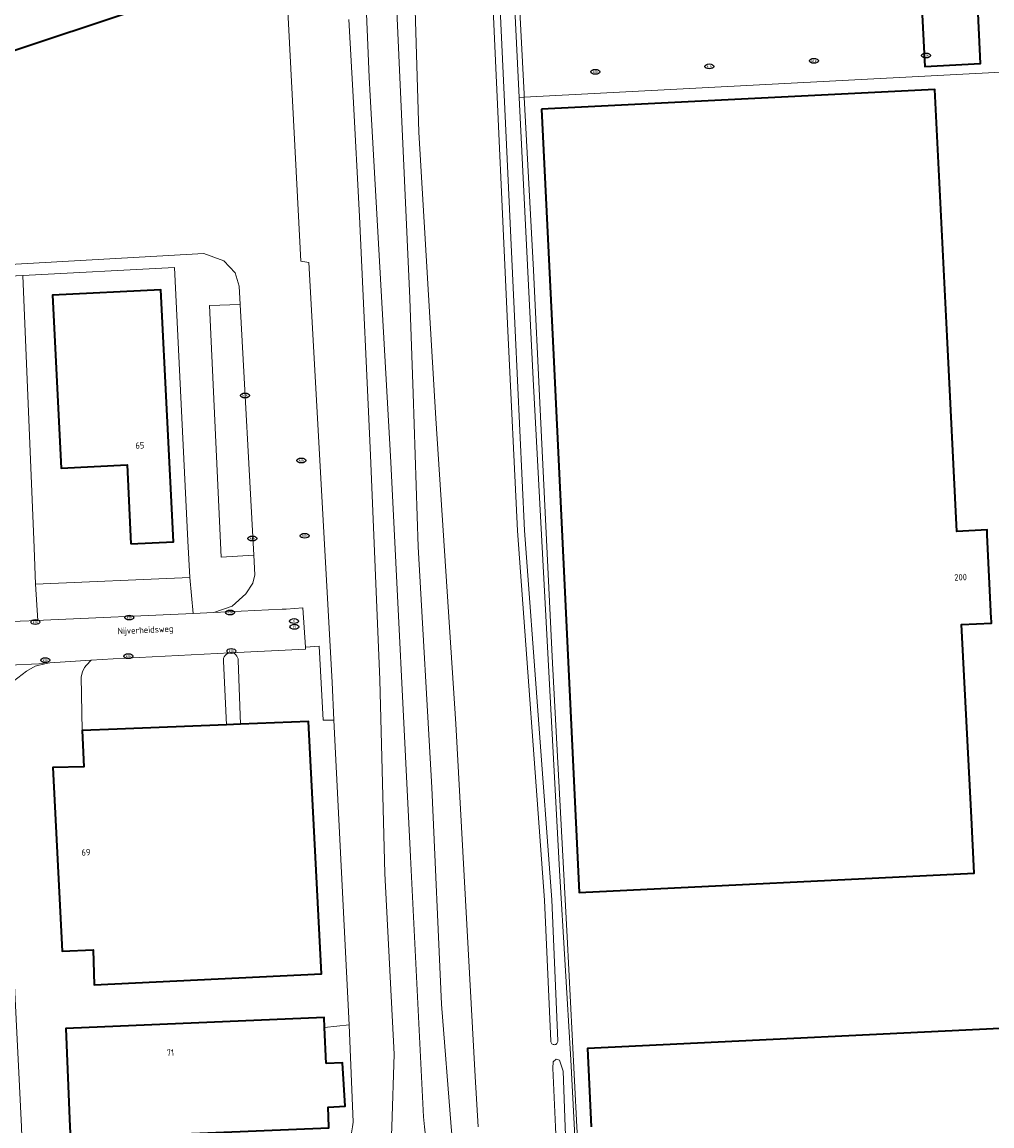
# Model space of a CAD drawing. Header units: metres. Extents: x 103671 to 105190, y 427150 to 429171.
# Tile 303 of 320: x 104530 to 104665, y 428750 to 428904. Entities that reach past the tile are written whole.
import ezdxf
from ezdxf.enums import TextEntityAlignment as Align

# ---------------------------------------------------------------- set-up
doc = ezdxf.new("R2010")
doc.units = ezdxf.units.M
for name, color, linetype, lineweight in [('B-WE-GR-GRAS-GV', 253, 'Continuous', 13), ('B-WE-IE-MEUBILAIR-S', 253, 'Continuous', 25), ('B-WE-IE-TERREINAFSCHEIDING_KUNSTMATIG_HEKWERK-G', 253, 'IE-TERREINAFSCHEIDING_KUNSTMATIG-SO', 18), ('B-WE-IE-TERREINAFSCHEIDING_KUNSTMATIG_HEKWERK_RASTER-G', 253, 'IE-TERREINAFSCHEIDING_KUNSTMATIG-SO', 18), ('B-WE-OG-BEBOUWING-GV', 253, 'Continuous', 35), ('B-WE-OG-BEBOUWING-T18', 7, 'Continuous', 18), ('B-WE-OG-TERREIN_ERF-GV', 253, 'Continuous', 18), ('B-WE-OG-TOPOGRAFIE-T18', 7, 'Continuous', 18), ('B-WE-OG-WATER_GREPPEL-GV', 253, 'Continuous', 18), ('B-WE-VH-HALFVERHARDING_GRIND-GV', 253, 'Continuous', 18), ('B-WE-VH-OPENVERHARDING-GV', 253, 'Continuous', 18), ('B-WE-VH-OPENVERHARDING_BETONSTRAATSTEEN-GV', 253, 'Continuous', 18)]:
    doc.layers.add(name, color=color, linetype=linetype, lineweight=lineweight)
doc.styles.add('NLCS-ISO', font='NLCS-ISO.ttf')
doc.styles.add('NLCS-ISO-M500-T18', font='NLCS-ISO.ttf', dxfattribs={"height": 0.9})
doc.linetypes.add('IE-TERREINAFSCHEIDING_KUNSTMATIG-SO', pattern='A,4,[82,NLCS.SHX,S=0.75,R=90,X=0,Y=0],4,-2', length=10)

# ---------------------------------------------------------------- blocks, each defined once
blk = doc.blocks.new('SIE-MEUBILAIR_PUT_KOLK-SO')
blk.add_ellipse((0, 0), major_axis=(1.25, 0), ratio=0.54)
at = {"style": 'NLCS-ISO'}
blk.add_text('klk', height=0.75, dxfattribs=at).set_placement((0.03, 0), align=Align.MIDDLE_CENTER)
blk = doc.blocks.new('SIE-MEUBILAIR_PUT_RIOOLPUT-SO')
blk.add_ellipse((0, 0), major_axis=(1.25, 0), ratio=0.54)
at = {"style": 'NLCS-ISO'}
blk.add_text('ri', height=0.75, dxfattribs=at).set_placement((-0.04, 0.07), align=Align.MIDDLE_CENTER)

msp = doc.modelspace()

# ---------------------------------------------------------------- linework, layer by layer
at = {"layer": 'B-WE-GR-GRAS-GV', "flags": 128}
for points in [[(104562.932, 428985.131), (104568.865, 428870.644), (104569.993, 428870.473), (104573.233, 428811.993), (104573.498, 428806.695), (104575.622, 428764.239), (104576.182, 428750.659), (104576.074, 428750)], [(104608.168, 428727.219), (104606.502, 428759.366), (104604.914, 428785.758), (104603.168, 428817.747), (104601.223, 428854.18), (104599.27, 428893.453), (104599.27, 428893.459), (104596.127, 428957.834)], [(104576.668, 428937.3), (104578.394, 428896.263), (104578.539, 428893.701), (104581.432, 428842.614), (104584.173, 428787.629), (104585.962, 428751.413), (104586.12, 428750), (104587.383, 428738.731), (104588.161, 428717.548), (104589.638, 428683.392), (104590.828, 428640.208), (104590.999, 428630.79), (104591.817, 428630.805), (104592.492, 428619.97), (104610.945, 428598.091)], [(104590.999, 428630.79), (104590.828, 428640.208), (104589.638, 428683.392), (104588.161, 428717.548), (104587.383, 428738.731), (104586.12, 428750), (104585.962, 428751.413), (104584.173, 428787.629), (104581.432, 428842.614), (104578.539, 428893.701), (104578.394, 428896.263), (104576.668, 428937.3)], [(104584.06, 428930.411), (104585.335, 428888.606), (104587.698, 428848.703), (104590.45, 428806.162), (104593.161, 428757.012), (104593.589, 428750)], [(104593.589, 428750), (104593.161, 428757.012), (104590.45, 428806.162), (104587.698, 428848.703), (104585.335, 428888.606), (104584.06, 428930.411)], [(104610.945, 428598.091), (104610.259, 428599.353), (104603.703, 428608.917), (104600.368, 428613.888), (104597.913, 428618.909), (104596.427, 428623.078), (104595.487, 428627.696), (104594.637, 428638.544), (104594.224, 428661.501), (104592.907, 428690.15), (104591.388, 428718.832), (104590.038, 428747.473), (104589.834, 428750), (104588.453, 428767.133), (104587.133, 428797.315), (104585.212, 428830.825), (104584.514, 428852.19), (104584.079, 428865.445), (104582.179, 428907.629)], [(104582.179, 428907.629), (104584.079, 428865.445), (104584.514, 428852.19), (104585.212, 428830.825), (104587.133, 428797.315), (104588.453, 428767.133), (104589.834, 428750)], [(104596.606, 428906.76), (104598.708, 428860.992), (104600.049, 428833.115), (104603.826, 428781.663), (104603.826, 428781.648), (104604.674, 428761.989), (104604.669, 428761.891), (104604.645, 428761.796), (104604.602, 428761.708), (104604.544, 428761.629), (104604.471, 428761.564), (104604.386, 428761.514), (104604.294, 428761.481), (104604.196, 428761.468), (104604.099, 428761.473), (104604.004, 428761.497), (104603.916, 428761.54), (104603.837, 428761.599), (104603.772, 428761.672), (104603.722, 428761.756), (104603.689, 428761.849), (104603.675, 428761.945), (104602.828, 428781.597), (104599.051, 428833.049), (104599.052, 428833.055), (104599.051, 428833.061), (104597.71, 428860.945), (104597.709, 428860.946), (104595.607, 428906.711)], [(104575.588, 428904.296), (104576.164, 428893.609), (104577.066, 428876.844), (104578.576, 428843.594), (104579.874, 428812.325), (104580.599, 428785.319), (104581.887, 428760.141), (104581.534, 428750), (104581.243, 428741.602), (104582.735, 428716.393), (104584.005, 428696.982), (104585.681, 428673.401), (104587.37, 428650.971), (104589.415, 428633.508), (104589.394, 428630.649), (104590.999, 428630.79)], [(104581.534, 428750), (104581.887, 428760.141), (104580.599, 428785.319), (104579.874, 428812.325), (104578.576, 428843.594), (104577.066, 428876.844), (104576.164, 428893.609), (104575.588, 428904.296)]]:
    msp.add_lwpolyline(points, dxfattribs=at)
msp.add_lwpolyline([(104610.411, 428626.255), (104609.884, 428627.427), (104608.614, 428643.894), (104607.362, 428677.896), (104605.35, 428726.186), (104604.333, 428750), (104603.983, 428758.2), (104604.003, 428759.058), (104604.428, 428759.428), (104604.892, 428759.317), (104605.414, 428757.755), (104605.708, 428750), (104606.527, 428728.47), (104608.705, 428678.679), (104609.696, 428649.687), (104610.831, 428633.83), (104611.607, 428628.68), (104611.46, 428626.678), (104611.028, 428626.068)], close=True, dxfattribs=at)
at = {"layer": 'B-WE-IE-TERREINAFSCHEIDING_KUNSTMATIG_HEKWERK-G', "flags": 128}
for points in [[(104550.155, 429162.66), (104552.921, 429157.799), (104556.161, 429152.104), (104558.165, 429148.582), (104571.455, 429125.001), (104574.321, 429119.927), (104589.131, 429093.713), (104590.521, 429072.706), (104591.359, 429060.043), (104591.794, 429051.917), (104593.721, 429015.919), (104594.535, 429000), (104596.323, 428965.092), (104598.623, 428919.749), (104599.975, 428893.94), (104599.998, 428893.497), (104601.261, 428869.407), (104602.168, 428850.915), (104603.945, 428814.628), (104605.959, 428776.502), (104606.68, 428762.856), (104607.337, 428750), (104607.497, 428746.88), (104608.487, 428727.546), (104610.075, 428694.323), (104611.634, 428662.32), (104613.859, 428618.233)], [(104575.622, 428764.239), (104573.498, 428806.695), (104573.233, 428811.993), (104569.993, 428870.473), (104568.865, 428870.644), (104562.932, 428985.131), (104561.948, 429000), (104561.532, 429006.296), (104558.771, 429052.048)], [(104530.188, 428868.652), (104500, 428867.098), (104487.729, 428866.467), (104485.71, 428866.379), (104485.659, 428868.197)], [(104530.188, 428868.652), (104551.272, 428869.738), (104553.159, 428831.656)], [(104531.725, 428830.717), (104530.188, 428868.652)], [(104576.101, 428746.764), (104575.941, 428749.178), (104576.074, 428750), (104576.182, 428750.659), (104575.622, 428764.239)]]:
    msp.add_lwpolyline(points, dxfattribs=at)
at = {"layer": 'B-WE-IE-TERREINAFSCHEIDING_KUNSTMATIG_HEKWERK_RASTER-G', "flags": 128}
msp.add_lwpolyline([(104575.622, 428764.239), (104572.202, 428763.848)], dxfattribs=at)
at = {"layer": 'B-WE-OG-BEBOUWING-GV', "flags": 128}
for points in [[(104454.459, 428951.625), (104477.436, 428882.941), (104500, 428890.429), (104557.47, 428909.5)], [(104663, 428926.656), (104646.928, 428925.857), (104634.562, 428925.242), (104635.557, 428905.242), (104640.556, 428905.493), (104640.299, 428910.586), (104655.079, 428911.313), (104655.761, 428897.784), (104663.551, 428898.176), (104663.119, 428907.19), (104663.638, 428907.217), (104663.666, 428906.657), (104663.946, 428906.671)], [(104673.938, 428764.108), (104608.803, 428760.929), (104609.331, 428750)]]:
    msp.add_lwpolyline(points, dxfattribs=at)
for points in [[(104602.418, 428891.812), (104604.063, 428857.61), (104607.666, 428782.676), (104662.65, 428785.375), (104662.257, 428793.142), (104660.897, 428819.994), (104665.072, 428820.195), (104665.058, 428820.487), (104665.039, 428820.874), (104664.48, 428832.499), (104664.46, 428832.919), (104664.447, 428833.193), (104660.252, 428832.991), (104658.886, 428860.18), (104657.159, 428894.563)], [(104545.223, 428831.249), (104551.131, 428831.54), (104549.406, 428866.632), (104534.313, 428865.89), (104535.498, 428841.798), (104544.682, 428842.25)], [(104560.481, 428806.111), (104558.525, 428806.033), (104543.316, 428805.425), (104538.424, 428805.229), (104538.677, 428800.175), (104534.342, 428800.067), (104535.662, 428774.485), (104539.951, 428774.681), (104540.113, 428769.805), (104571.749, 428771.338), (104569.974, 428806.491)], [(104572.414, 428758.852), (104572.202, 428763.848), (104572.142, 428765.268), (104536.147, 428763.739), (104536.73, 428750), (104536.799, 428748.373), (104572.794, 428749.902), (104572.79, 428750), (104572.673, 428752.762), (104575.064, 428752.911), (104574.702, 428758.946)]]:
    msp.add_lwpolyline(points, close=True, dxfattribs=at)
at = {"layer": 'B-WE-OG-TERREIN_ERF-GV', "flags": 128}
for points in [[(104570.992, 429164.479), (104557.647, 429159.546), (104552.921, 429157.799), (104552.414, 429157.612), (104564.667, 429136.121), (104582.212, 429105.959), (104589.131, 429093.713), (104590.521, 429072.706), (104590.609, 429071.372), (104593.27, 429015.143), (104596.127, 428957.834), (104599.27, 428893.459), (104599.998, 428893.497), (104668.159, 428897.068)], [(104521.774, 428869.816), (104555.398, 428871.724), (104558.156, 428870.672), (104559.745, 428869.008), (104560.296, 428867.167), (104560.437, 428864.582), (104562.342, 428829.662), (104562.49, 428826.94), (104562.197, 428825.764), (104561.236, 428824.28), (104559.305, 428822.588), (104556.753, 428821.702), (104566.306, 428822.144), (104566.829, 428822.168), (104569.18, 428822.327), (104569.526, 428816.875), (104571.444, 428817.001), (104571.98, 428806.705), (104573.498, 428806.695), (104573.233, 428811.993), (104569.993, 428870.473), (104568.865, 428870.644), (104562.932, 428985.131)], [(104557.47, 428909.5), (104500, 428890.429), (104477.436, 428882.941), (104454.459, 428951.625)], [(104663.119, 428907.19), (104663.551, 428898.176), (104655.761, 428897.784), (104655.079, 428911.313)], [(104668.159, 428897.068), (104599.998, 428893.497), (104599.27, 428893.459), (104599.27, 428893.453), (104601.223, 428854.18), (104603.168, 428817.747), (104604.914, 428785.758), (104606.502, 428759.366), (104608.168, 428727.219), (104609.677, 428698.605), (104610.967, 428676.004), (104611.634, 428662.32), (104613.859, 428618.233), (104646.236, 428566.324), (104659.633, 428544.844), (104664.775, 428536.601), (104694.419, 428554.65)], [(104500, 428867.098), (104530.188, 428868.652), (104551.272, 428869.738), (104553.159, 428831.656), (104553.412, 428826.546), (104553.883, 428821.57), (104556.753, 428821.702), (104559.305, 428822.588), (104561.236, 428824.28), (104562.197, 428825.764), (104562.49, 428826.94), (104562.342, 428829.662), (104557.777, 428829.418), (104556.16, 428864.452), (104560.437, 428864.582), (104560.296, 428867.167), (104559.745, 428869.008), (104558.156, 428870.672), (104555.398, 428871.724), (104521.774, 428869.816)], [(104530.188, 428868.652), (104500, 428867.098), (104487.729, 428866.467), (104485.71, 428866.379), (104485.659, 428868.197), (104484.666, 428868.164), (104471.907, 428867.31), (104468.752, 428866.989), (104470.211, 428862.621), (104475.971, 428845.315), (104477.299, 428841.407), (104480.495, 428831.951), (104481.13, 428830.032), (104481.722, 428828.248)], [(104488.269, 428818.23), (104498.411, 428818.767), (104499.685, 428818.813), (104499.576, 428820.843), (104500, 428820.876), (104519.846, 428821.725), (104519.917, 428820.092), (104532.257, 428820.575), (104531.931, 428825.621), (104531.725, 428830.717), (104530.188, 428868.652)], [(104573.498, 428806.695), (104571.98, 428806.705), (104571.444, 428817.001), (104569.526, 428816.875), (104569.544, 428816.596), (104559.083, 428816.069)], [(104560.159, 428815.022), (104560.481, 428806.111), (104569.974, 428806.491), (104571.749, 428771.338), (104540.113, 428769.805), (104539.951, 428774.681), (104535.662, 428774.485), (104534.342, 428800.067), (104538.677, 428800.175), (104538.424, 428805.229), (104538.274, 428812.722), (104538.469, 428813.408), (104538.774, 428814.041), (104539.038, 428814.334), (104539.686, 428815.053), (104538.199, 428814.959), (104533.917, 428814.676), (104533.436, 428814.567), (104531.904, 428814.22), (104530.669, 428813.518), (104528.869, 428812.111)], [(104532.877, 428717.77), (104572.603, 428719.528), (104572.715, 428717.68), (104572.769, 428716.608), (104575.437, 428716.737), (104575.207, 428719.602), (104575.534, 428719.632), (104576.997, 428720.783), (104576.917, 428726.585), (104576.101, 428746.764), (104575.941, 428749.178), (104576.074, 428750), (104576.182, 428750.659), (104575.622, 428764.239), (104573.498, 428806.695)], [(104609.331, 428750), (104608.803, 428760.929), (104673.938, 428764.108)]]:
    msp.add_lwpolyline(points, dxfattribs=at)
for points in [[(104604.063, 428857.61), (104602.418, 428891.812), (104657.159, 428894.563), (104658.886, 428860.18), (104660.252, 428832.991), (104664.447, 428833.193), (104664.46, 428832.919), (104664.48, 428832.499), (104665.039, 428820.874), (104665.058, 428820.487), (104665.072, 428820.195), (104660.897, 428819.994), (104662.257, 428793.142), (104662.65, 428785.375), (104607.666, 428782.676)], [(104551.272, 428869.738), (104530.188, 428868.652), (104531.725, 428830.717), (104531.931, 428825.621), (104553.412, 428826.546), (104553.159, 428831.656)], [(104549.406, 428866.632), (104551.131, 428831.54), (104545.223, 428831.249), (104544.682, 428842.25), (104535.498, 428841.798), (104534.313, 428865.89)], [(104572.142, 428765.268), (104572.202, 428763.848), (104572.414, 428758.852), (104574.702, 428758.946), (104575.064, 428752.911), (104572.673, 428752.762), (104572.79, 428750), (104572.794, 428749.902), (104536.799, 428748.373), (104536.73, 428750), (104536.147, 428763.739)]]:
    msp.add_lwpolyline(points, close=True, dxfattribs=at)
at = {"layer": 'B-WE-OG-TERREIN_ERF-GV'}
msp.add_lwpolyline([(104559.083, 428816.069, -0.4309844), (104560.159, 428815.022)], format="xyb", dxfattribs=at)
at = {"layer": 'B-WE-OG-WATER_GREPPEL-GV', "flags": 128}
msp.add_lwpolyline([(104595.607, 428906.711), (104597.709, 428860.946), (104597.71, 428860.945), (104599.051, 428833.061), (104599.052, 428833.055), (104599.051, 428833.049), (104602.828, 428781.597), (104603.675, 428761.945), (104603.689, 428761.849), (104603.722, 428761.756), (104603.772, 428761.672), (104603.837, 428761.599), (104603.916, 428761.54), (104604.004, 428761.497), (104604.099, 428761.473), (104604.196, 428761.468), (104604.294, 428761.481), (104604.386, 428761.514), (104604.471, 428761.564), (104604.544, 428761.629), (104604.602, 428761.708), (104604.645, 428761.796), (104604.669, 428761.891), (104604.674, 428761.989), (104603.826, 428781.648), (104603.826, 428781.663), (104600.049, 428833.115), (104598.708, 428860.992), (104596.606, 428906.76)], dxfattribs=at)
msp.add_lwpolyline([(104606.527, 428728.47), (104605.708, 428750), (104605.414, 428757.755), (104604.892, 428759.317), (104604.428, 428759.428), (104604.003, 428759.058), (104603.983, 428758.2), (104604.333, 428750), (104605.35, 428726.186), (104607.362, 428677.896), (104608.614, 428643.894), (104609.884, 428627.427), (104610.411, 428626.255), (104611.028, 428626.068), (104611.46, 428626.678), (104611.607, 428628.68), (104610.831, 428633.83), (104609.696, 428649.687), (104608.705, 428678.679)], close=True, dxfattribs=at)
at = {"layer": 'B-WE-VH-HALFVERHARDING_GRIND-GV'}
for points in [[(104559.063, 428816.068, 0.4310733), (104558.1, 428814.918)], [(104560.159, 428815.022, 0.4309844), (104559.083, 428816.069)]]:
    msp.add_lwpolyline(points, format="xyb", dxfattribs=at)
at = {"layer": 'B-WE-VH-HALFVERHARDING_GRIND-GV', "flags": 128}
for points in [[(104558.1, 428814.918), (104558.525, 428806.033), (104560.481, 428806.111), (104560.159, 428815.022)], [(104559.083, 428816.069), (104559.063, 428816.068)]]:
    msp.add_lwpolyline(points, dxfattribs=at)
at = {"layer": 'B-WE-VH-OPENVERHARDING-GV', "flags": 128}
for points in [[(104560.437, 428864.582), (104556.16, 428864.452), (104557.777, 428829.418), (104562.342, 428829.662)], [(104553.412, 428826.546), (104531.931, 428825.621), (104532.257, 428820.575), (104533.062, 428820.607), (104553.883, 428821.57)]]:
    msp.add_lwpolyline(points, close=True, dxfattribs=at)
msp.add_lwpolyline([(104559.063, 428816.068), (104542.765, 428815.248), (104539.686, 428815.053), (104539.038, 428814.334), (104538.774, 428814.041), (104538.469, 428813.408), (104538.274, 428812.722), (104538.424, 428805.229), (104543.316, 428805.425), (104558.525, 428806.033), (104558.1, 428814.918)], dxfattribs=at)
at = {"layer": 'B-WE-VH-OPENVERHARDING-GV'}
msp.add_lwpolyline([(104558.1, 428814.918, -0.4310733), (104559.063, 428816.068)], format="xyb", dxfattribs=at)
at = {"layer": 'B-WE-VH-OPENVERHARDING_BETONSTRAATSTEEN-GV', "flags": 128}
msp.add_lwpolyline([(104569.526, 428816.875), (104569.18, 428822.327), (104566.829, 428822.168), (104566.306, 428822.144), (104556.753, 428821.702), (104553.883, 428821.57), (104533.062, 428820.607), (104532.257, 428820.575), (104519.917, 428820.092), (104501.361, 428818.923), (104499.685, 428818.813), (104498.411, 428818.767), (104498.734, 428813.123), (104513.277, 428813.697), (104514.849, 428813.749), (104533.436, 428814.567), (104533.917, 428814.676), (104538.199, 428814.959), (104539.686, 428815.053), (104542.765, 428815.248), (104559.063, 428816.068), (104559.083, 428816.069), (104569.544, 428816.596)], close=True, dxfattribs=at)
msp.add_lwpolyline([(104531.484, 428719.979), (104531.449, 428720.405), (104530.468, 428737.815), (104530.268, 428741.984), (104530.003, 428750), (104529.728, 428755.691), (104528.78, 428774.362), (104527.966, 428791.444), (104527.185, 428805.36), (104527.174, 428808.075), (104527.775, 428810.583), (104528.869, 428812.111), (104530.669, 428813.518), (104531.904, 428814.22), (104533.436, 428814.567), (104514.849, 428813.749)], dxfattribs=at)

# ---------------------------------------------------------------- block references
at = {"layer": 'B-WE-IE-MEUBILAIR-S', "xscale": 0.5, "yscale": 0.5, "zscale": 0.5}
for name, p in [('SIE-MEUBILAIR_PUT_KOLK-SO', (104655.95, 428899.3)), ('SIE-MEUBILAIR_PUT_KOLK-SO', (104625.77, 428897.78)), ('SIE-MEUBILAIR_PUT_KOLK-SO', (104640.33, 428898.55)), ('SIE-MEUBILAIR_PUT_KOLK-SO', (104609.9, 428897.03)), ('SIE-MEUBILAIR_PUT_KOLK-SO', (104561.1, 428851.93)), ('SIE-MEUBILAIR_PUT_KOLK-SO', (104568.95, 428842.87)), ('SIE-MEUBILAIR_PUT_KOLK-SO', (104562.12, 428832)), ('SIE-MEUBILAIR_PUT_KOLK-SO', (104569.42, 428832.38)), ('SIE-MEUBILAIR_PUT_KOLK-SO', (104544.98, 428820.98)), ('SIE-MEUBILAIR_PUT_KOLK-SO', (104559.04, 428821.69)), ('SIE-MEUBILAIR_PUT_RIOOLPUT-SO', (104567.944, 428820.494)), ('SIE-MEUBILAIR_PUT_KOLK-SO', (104531.9, 428820.36)), ('SIE-MEUBILAIR_PUT_RIOOLPUT-SO', (104567.998, 428819.696)), ('SIE-MEUBILAIR_PUT_KOLK-SO', (104559.19, 428816.32)), ('SIE-MEUBILAIR_PUT_KOLK-SO', (104533.29, 428815.04)), ('SIE-MEUBILAIR_PUT_KOLK-SO', (104544.87, 428815.6))]:
    msp.add_blockref(name, p, dxfattribs=at)

# ---------------------------------------------------------------- texts
at = {"layer": 'B-WE-OG-BEBOUWING-T18', "style": 'NLCS-ISO-M500-T18'}
for s, rotation, p in [('65', 2.8, (104546.466, 428844.974)), ('200', 2.8, (104660.759, 428826.601)), ('69', 3, (104538.956, 428788.276)), ('71', 2.4, (104550.71, 428760.354))]:
    msp.add_text(s, height=0.9, rotation=rotation, dxfattribs=at).set_placement(p, align=Align.MIDDLE)
at = {"layer": 'B-WE-OG-TOPOGRAFIE-T18', "style": 'NLCS-ISO-M500-T18'}
msp.add_text('Nijverheidsweg', height=0.9, rotation=2.6, dxfattribs=at).set_placement((104547.262, 428819.142), align=Align.MIDDLE)

doc.saveas('drawing.dxf')
